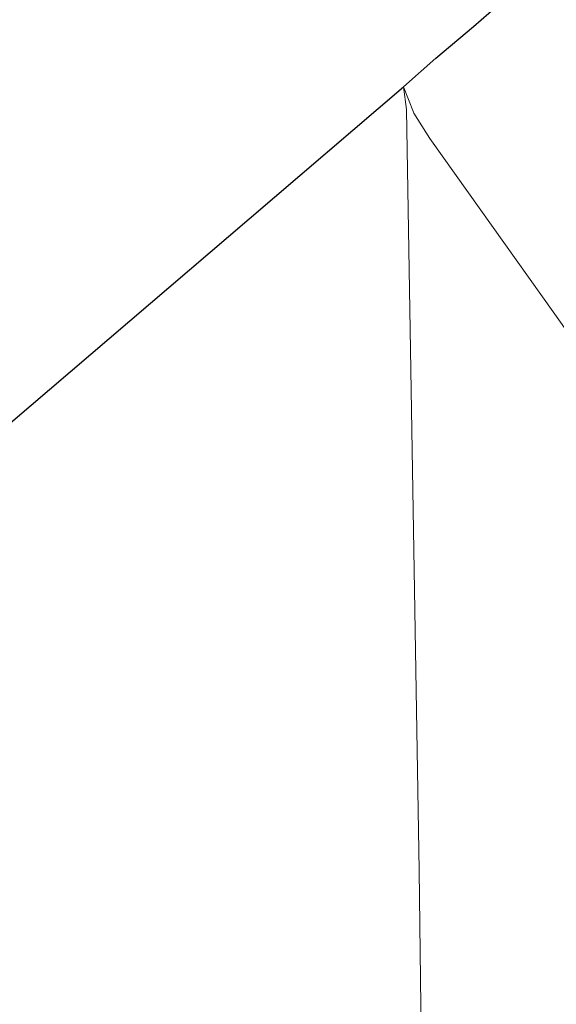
# Model space of a CAD drawing. Header units: feet. Extents: x 92 to 141.3, y -5 to 23.6.
# Tile 646 of 651: x 132.1 to 132.7, y 19.2 to 20.4. Entities that reach past the tile are written whole.
import ezdxf

# ---------------------------------------------------------------- set-up
doc = ezdxf.new("R2010")
doc.units = ezdxf.units.FT
doc.header["$MEASUREMENT"] = 0
doc.layers.add('CUY - Design$0$GM_X_City_Street', color=7, linetype='Continuous', lineweight=0)
doc.layers.add('CUY - Design$0$GM_X_State_Route', color=1, linetype='Continuous', lineweight=30)

msp = doc.modelspace()

# ---------------------------------------------------------------- linework, layer by layer
at = {"layer": 'CUY - Design$0$GM_X_City_Street', "flags": 128}
for points in [[(132.5636, 18.752), (132.5556, 19.3894), (132.5405, 20.2852), (132.5373, 20.3121)], [(132.5489, 20.282), (132.5373, 20.3121)], [(133.2807, 19.2459), (132.7153, 20.0446), (132.568, 20.2513), (132.5492, 20.2812), (132.5489, 20.282)]]:
    msp.add_lwpolyline(points, dxfattribs=at)
at = {"layer": 'CUY - Design$0$GM_X_State_Route', "flags": 128}
for points in [[(132.3553, 20.1567), (132.5373, 20.3121), (132.5751, 20.3457), (132.6194, 20.3831), (132.6648, 20.4227), (132.7082, 20.4593), (132.7491, 20.4942), (132.7819, 20.5225), (132.8147, 20.5496), (132.8478, 20.5795), (132.864, 20.5932)], [(131.2557, 19.2182), (131.7926, 19.6764), (132.3553, 20.1567)]]:
    msp.add_lwpolyline(points, dxfattribs=at)

doc.saveas('drawing.dxf')
